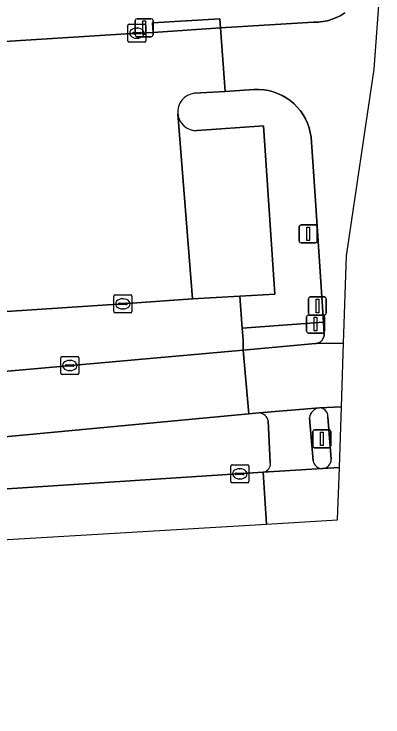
# Model space of a CAD drawing. Extents: x 159626 to 160723, y 388173 to 389416.
# Drawn here: x 160702.58 to 160723.03, y 388328.44 to 388367.37 of the extents above; entities that cross this region are included whole.
import ezdxf

# ---------------------------------------------------------------- set-up
doc = ezdxf.new("R2010")
doc.units = 0
for name, color, linetype in [('IMGEO_Drukknoppaal', 7, 'Continuous'), ('IMGEO_Fietspad_gesloten', 7, 'Continuous'), ('IMGEO_Fietspad_open', 7, 'Continuous'), ('IMGEO_Groenvoorziening', 7, 'Continuous'), ('IMGEO_Kolk', 7, 'Continuous'), ('IMGEO_Lichtmast', 7, 'Continuous'), ('IMGEO_Parkeervlak_open', 7, 'Continuous'), ('IMGEO_Rijbaan_lokaal_open', 7, 'Continuous'), ('IMGEO_Rijbaan_regionaal_gesloten', 7, 'Continuous'), ('IMGEO_Verkeersbordpaal', 7, 'Continuous'), ('IMGEO_Verkeerseiland_gesloten', 7, 'Continuous'), ('IMGEO_Verkeersregelinstallatiepaal', 7, 'Continuous'), ('IMGEO_Voetpad_gesloten', 7, 'Continuous'), ('IMGEO_Voetpad_open', 7, 'Continuous')]:
    doc.layers.add(name, color=color, linetype=linetype)

msp = doc.modelspace()

# ---------------------------------------------------------------- linework, layer by layer
at = {"layer": 'IMGEO_Drukknoppaal'}
for p, q in [((160718.999, 388351.703), (160719.789, 388351.703)), ((160719.789, 388351.703), (160718.999, 388351.703)), ((160718.899, 388350.803), (160718.899, 388351.603)), ((160718.899, 388351.603), (160718.899, 388350.803)), ((160719.889, 388351.603), (160719.889, 388350.803)), ((160719.889, 388350.803), (160719.889, 388351.603)), ((160719.789, 388350.703), (160718.999, 388350.703)), ((160718.999, 388350.703), (160719.789, 388350.703))]:
    msp.add_line(p, q, dxfattribs=at)
msp.add_lwpolyline([(160719.319, 388351.578), (160719.469, 388351.578), (160719.469, 388350.828), (160719.319, 388350.828), (160719.319, 388351.578)], dxfattribs=at)
for centre, start, end in [((160718.999, 388351.603), 90, 180), ((160718.999, 388351.603), 90, 180), ((160719.789, 388351.603), 0, 90), ((160719.789, 388351.603), 360, 90), ((160718.999, 388350.803), 180, 270), ((160718.999, 388350.803), 180, 270), ((160719.789, 388350.803), 270, 0), ((160719.789, 388350.803), 270, 0)]:
    msp.add_arc(centre, 0.1, start, end, dxfattribs=at)
at = {"layer": 'IMGEO_Fietspad_gesloten'}
for points in [[(160720.61, 388342.259), (160720.722, 388345.628), (160720.722, 388345.628), (160719.507, 388345.559)], [(160719.976, 388345.074), (160720.161, 388342.712)], [(160719.683, 388342.197), (160720.61, 388342.259)]]:
    msp.add_lwpolyline(points, dxfattribs=at)
for centre, radius, start, end in [((160719.513, 388345.096), 0.463, 357.3249, 90.7534), ((160719.638, 388342.718), 0.523, 274.9554, 359.3124)]:
    msp.add_arc(centre, radius, start, end, dxfattribs=at)
at = {"layer": 'IMGEO_Fietspad_open'}
msp.add_lwpolyline([(160720.918, 388367.44), (160720.694, 388367.299), (160720.458, 388367.179), (160720.212, 388367.081), (160719.958, 388367.004), (160719.699, 388366.951), (160719.436, 388366.921), (160719.171, 388366.915), (160714.016, 388366.607), (160714.275, 388363.086), (160715.867, 388363.186), (160715.885, 388363.187), (160716.152, 388363.193), (160716.418, 388363.174), (160716.682, 388363.132), (160716.941, 388363.066), (160717.192, 388362.978), (160717.435, 388362.867), (160717.667, 388362.735), (160717.887, 388362.583), (160718.092, 388362.412), (160718.28, 388362.223), (160718.452, 388362.018), (160718.604, 388361.799), (160718.736, 388361.567), (160718.847, 388361.324), (160718.935, 388361.072), (160719.001, 388360.814), (160719.043, 388360.55), (160719.062, 388360.284), (160719.279, 388357.312), (160719.725, 388350.306), (160719.768, 388349.627), (160719.767, 388349.595), (160719.762, 388349.55), (160719.753, 388349.505), (160719.74, 388349.462), (160719.723, 388349.42), (160719.702, 388349.379), (160719.678, 388349.341), (160719.651, 388349.305), (160719.621, 388349.271), (160719.587, 388349.24), (160719.551, 388349.213), (160719.513, 388349.189), (160719.473, 388349.168), (160719.431, 388349.151), (160719.387, 388349.138), (160719.343, 388349.128), (160719.298, 388349.123), (160720.839, 388349.143), (160720.839, 388349.143), (160721.001, 388353.982), (160722.537, 388364.323), (160723.027, 388370.891)], dxfattribs=at)
at = {"layer": 'IMGEO_Groenvoorziening'}
msp.add_lwpolyline([(160535.643, 388336.797), (160555.393, 388337.291), (160571.906, 388337.242), (160587.404, 388337.384), (160602.96, 388338.103), (160633.959, 388339.983), (160650.929, 388341.506), (160664.339, 388343.297), (160679.735, 388345.243), (160695.182, 388346.963), (160715.275, 388348.763), (160715.285, 388349.31), (160715.234, 388349.978), (160715.102, 388351.742), (160712.472, 388351.607), (160708.613, 388351.323), (160702.167, 388350.903), (160669.741, 388347.509), (160639.389, 388343.548), (160592.566, 388340.797), (160562.372, 388340.614), (160535.067, 388338.508), (160535.156, 388337.218)], dxfattribs=at)
at = {"layer": 'IMGEO_Kolk'}
for p, q in [((160708.965, 388366.815), (160709.817, 388366.815)), ((160708.89, 388365.889), (160708.89, 388366.741)), ((160709.378, 388366.595), (160709.403, 388366.595)), ((160709.891, 388366.741), (160709.891, 388365.889)), ((160709.149, 388366.309), (160709.149, 388366.321)), ((160709.587, 388366.272), (160709.189, 388366.272)), ((160709.192, 388366.358), (160709.59, 388366.358)), ((160709.401, 388366.035), (160709.376, 388366.035)), ((160709.633, 388366.321), (160709.633, 388366.309)), ((160709.817, 388365.815), (160708.965, 388365.815)), ((160708.116, 388350.895), (160708.116, 388351.747)), ((160708.191, 388351.821), (160709.043, 388351.821)), ((160709.117, 388351.747), (160709.117, 388350.895)), ((160708.375, 388351.315), (160708.375, 388351.327)), ((160708.813, 388351.278), (160708.415, 388351.278)), ((160708.418, 388351.364), (160708.816, 388351.364)), ((160708.604, 388351.601), (160708.629, 388351.601)), ((160708.859, 388351.327), (160708.859, 388351.315)), ((160708.627, 388351.041), (160708.602, 388351.041)), ((160709.043, 388350.821), (160708.191, 388350.821)), ((160705.173, 388347.482), (160705.173, 388348.334)), ((160705.248, 388348.408), (160706.1, 388348.408)), ((160705.661, 388348.188), (160705.686, 388348.188)), ((160706.174, 388348.334), (160706.174, 388347.482)), ((160705.432, 388347.902), (160705.432, 388347.914)), ((160705.87, 388347.865), (160705.472, 388347.865)), ((160705.475, 388347.951), (160705.873, 388347.951)), ((160705.916, 388347.914), (160705.916, 388347.902)), ((160706.1, 388347.408), (160705.248, 388347.408)), ((160705.684, 388347.628), (160705.659, 388347.628)), ((160714.591, 388341.482), (160714.591, 388342.334)), ((160714.666, 388342.408), (160715.518, 388342.408)), ((160715.592, 388342.334), (160715.592, 388341.482)), ((160714.85, 388341.902), (160714.85, 388341.914)), ((160714.893, 388341.951), (160715.291, 388341.951)), ((160715.079, 388342.188), (160715.104, 388342.188)), ((160715.334, 388341.914), (160715.334, 388341.902)), ((160715.288, 388341.865), (160714.89, 388341.865)), ((160715.102, 388341.628), (160715.077, 388341.628)), ((160715.518, 388341.408), (160714.666, 388341.408))]:
    msp.add_line(p, q, dxfattribs=at)
for points in [[(160708.965, 388366.815), (160709.817, 388366.815)], [(160708.89, 388365.889), (160708.89, 388366.741)], [(160709.891, 388366.741), (160709.891, 388365.889)], [(160709.817, 388365.815), (160708.965, 388365.815)], [(160708.116, 388350.895), (160708.116, 388351.747)], [(160708.191, 388351.821), (160709.043, 388351.821)], [(160709.117, 388351.747), (160709.117, 388350.895)], [(160709.043, 388350.821), (160708.191, 388350.821)], [(160705.173, 388347.482), (160705.173, 388348.334)], [(160705.248, 388348.408), (160706.1, 388348.408)], [(160706.174, 388348.334), (160706.174, 388347.482)], [(160706.1, 388347.408), (160705.248, 388347.408)], [(160714.591, 388341.482), (160714.591, 388342.334)], [(160714.666, 388342.408), (160715.518, 388342.408)], [(160715.592, 388342.334), (160715.592, 388341.482)], [(160715.518, 388341.408), (160714.666, 388341.408)]]:
    msp.add_lwpolyline(points, dxfattribs=at)
for centre, radius, start, end in [((160708.967, 388366.739), 0.0765, 91.552, 178.448), ((160708.967, 388366.739), 0.0765, 91.552, 178.448), ((160709.815, 388366.739), 0.0765, 1.552, 88.448), ((160709.815, 388366.739), 0.0765, 1.552, 88.448), ((160709.189, 388366.318), 0.0403, 85.8775, 175.7526), ((160709.186, 388366.308), 0.0366, 178.938, 274.7102), ((160709.59, 388366.315), 0.043, 264.8664, 352.4533), ((160709.594, 388366.32), 0.0386, 1.7309, 96.639), ((160708.967, 388365.891), 0.0765, 181.552, 268.448), ((160708.967, 388365.891), 0.0765, 181.552, 268.448), ((160709.815, 388365.891), 0.0765, 271.552, 358.448), ((160709.815, 388365.891), 0.0765, 271.552, 358.448), ((160708.193, 388351.745), 0.0765, 91.552, 178.448), ((160708.193, 388351.745), 0.0765, 91.552, 178.448), ((160709.041, 388351.745), 0.0765, 1.552, 88.448), ((160709.041, 388351.745), 0.0765, 1.552, 88.448), ((160708.415, 388351.324), 0.0403, 85.8775, 175.7526), ((160708.412, 388351.314), 0.0366, 178.938, 274.7102), ((160708.816, 388351.321), 0.043, 264.8664, 352.4533), ((160708.82, 388351.326), 0.0386, 1.7309, 96.639), ((160708.193, 388350.897), 0.0765, 181.552, 268.448), ((160708.193, 388350.897), 0.0765, 181.552, 268.448), ((160709.041, 388350.897), 0.0765, 271.552, 358.448), ((160709.041, 388350.897), 0.0765, 271.552, 358.448), ((160705.25, 388348.332), 0.0765, 91.552, 178.448), ((160705.25, 388348.332), 0.0765, 91.552, 178.448), ((160706.098, 388348.332), 0.0765, 1.552, 88.448), ((160706.098, 388348.332), 0.0765, 1.552, 88.448), ((160705.472, 388347.911), 0.0403, 85.8775, 175.7526), ((160705.469, 388347.901), 0.0366, 178.938, 274.7102), ((160705.873, 388347.908), 0.043, 264.8664, 352.4533), ((160705.877, 388347.913), 0.0386, 1.7309, 96.639), ((160705.25, 388347.484), 0.0765, 181.552, 268.448), ((160705.25, 388347.484), 0.0765, 181.552, 268.448), ((160706.098, 388347.484), 0.0765, 271.552, 358.448), ((160706.098, 388347.484), 0.0765, 271.552, 358.448), ((160714.668, 388342.332), 0.0765, 91.552, 178.448), ((160714.668, 388342.332), 0.0765, 91.552, 178.448), ((160715.516, 388342.332), 0.0765, 1.552, 88.448), ((160715.516, 388342.332), 0.0765, 1.552, 88.448), ((160714.89, 388341.911), 0.0403, 85.8775, 175.7526), ((160714.887, 388341.901), 0.0366, 178.938, 274.7102), ((160715.291, 388341.908), 0.043, 264.8664, 352.4533), ((160715.295, 388341.913), 0.0386, 1.7309, 96.639), ((160714.668, 388341.484), 0.0765, 181.552, 268.448), ((160714.668, 388341.484), 0.0765, 181.552, 268.448), ((160715.516, 388341.484), 0.0765, 271.552, 358.448), ((160715.516, 388341.484), 0.0765, 271.552, 358.448)]:
    msp.add_arc(centre, radius, start, end, dxfattribs=at)
for centre, major_axis, ratio, start_param, end_param in [((160709.377, 388366.315), (-0.387, 0.002), 0.722429, 4.712389, 7.853982), ((160709.402, 388366.315), (-0.39, 0.002), 0.717154, 1.570796, 4.712389), ((160708.603, 388351.321), (-0.387, 0.002), 0.722429, 4.712389, 7.853982), ((160708.628, 388351.321), (-0.39, 0.002), 0.717154, 1.570796, 4.712389), ((160705.66, 388347.908), (-0.387, 0.002), 0.722429, 4.712389, 7.853982), ((160705.685, 388347.908), (-0.39, 0.002), 0.717154, 1.570796, 4.712389), ((160715.078, 388341.908), (-0.387, 0.002), 0.722429, 4.712389, 7.853982), ((160715.103, 388341.908), (-0.39, 0.002), 0.717154, 1.570796, 4.712389)]:
    msp.add_ellipse(centre, major_axis=major_axis, ratio=ratio, start_param=start_param, end_param=end_param, dxfattribs=at)
at = {"layer": 'IMGEO_Lichtmast'}
for p, q in [((160709.297, 388366.215), (160709.297, 388367.015)), ((160709.297, 388367.015), (160709.297, 388366.215)), ((160709.397, 388367.115), (160710.187, 388367.115)), ((160710.187, 388367.115), (160709.397, 388367.115)), ((160710.287, 388367.015), (160710.287, 388366.215)), ((160710.287, 388366.215), (160710.287, 388367.015)), ((160710.187, 388366.115), (160709.397, 388366.115)), ((160709.397, 388366.115), (160710.187, 388366.115))]:
    msp.add_line(p, q, dxfattribs=at)
msp.add_lwpolyline([(160709.717, 388366.99), (160709.867, 388366.99), (160709.867, 388366.24), (160709.717, 388366.24), (160709.717, 388366.99)], dxfattribs=at)
for centre, start, end in [((160709.397, 388367.015), 90, 180), ((160709.397, 388367.015), 90, 180), ((160710.187, 388367.015), 0, 90), ((160710.187, 388367.015), 360, 90), ((160709.397, 388366.215), 180, 270), ((160709.397, 388366.215), 180, 270), ((160710.187, 388366.215), 270, 0), ((160710.187, 388366.215), 270, 0)]:
    msp.add_arc(centre, 0.1, start, end, dxfattribs=at)
at = {"layer": 'IMGEO_Parkeervlak_open'}
msp.add_lwpolyline([(160711.664, 388361.841), (160712.472, 388351.607), (160715.102, 388351.742), (160717.035, 388351.864), (160716.403, 388361.184), (160712.737, 388360.916)], dxfattribs=at)
msp.add_arc((160712.69, 388361.947), 1.032, 185.8866, 272.5862, dxfattribs=at)
at = {"layer": 'IMGEO_Rijbaan_lokaal_open'}
for points in [[(160712.58, 388362.984), (160714.275, 388363.086), (160714.016, 388366.607), (160710.289, 388366.355), (160709.388, 388366.314), (160698.243, 388365.611), (160694.421, 388365.334), (160691.182, 388365.154), (160687.01, 388364.902), (160683.183, 388364.626), (160675.741, 388364.124), (160672.011, 388363.915), (160670.725, 388363.841), (160664.674, 388363.459), (160660.905, 388363.272), (160653.497, 388362.702), (160649.735, 388362.518), (160649.071, 388362.502), (160642.869, 388362.106), (160635.279, 388361.511), (160631.067, 388361.328), (160628.406, 388361.093)], [(160702.167, 388350.903), (160708.613, 388351.323), (160712.472, 388351.607), (160711.664, 388361.841)]]:
    msp.add_lwpolyline(points, dxfattribs=at)
msp.add_arc((160712.695, 388361.953), 1.037, 96.3842, 186.1984, dxfattribs=at)
at = {"layer": 'IMGEO_Rijbaan_regionaal_gesloten'}
for points in [[(160720.722, 388345.628), (160720.839, 388349.143), (160720.839, 388349.143), (160719.298, 388349.123), (160715.275, 388348.763), (160715.591, 388345.228), (160716.173, 388345.283), (160719.507, 388345.559), (160720.722, 388345.628), (160720.722, 388345.628)], [(160678.758, 388341.56), (160687.933, 388342.625), (160715.591, 388345.228), (160715.275, 388348.763), (160695.182, 388346.963), (160679.735, 388345.243), (160664.339, 388343.297), (160650.929, 388341.506), (160633.959, 388339.983), (160602.96, 388338.103), (160587.404, 388337.384), (160571.906, 388337.242), (160555.393, 388337.291), (160535.643, 388336.797), (160535.91, 388333.266), (160549.648, 388333.677), (160560.088, 388333.797)], [(160536.303, 388328.444), (160716.577, 388339.129), (160716.393, 388342.005), (160678.903, 388339.559)], [(160720.513, 388339.362), (160720.61, 388342.259), (160719.683, 388342.197), (160716.393, 388342.005), (160716.577, 388339.129), (160720.513, 388339.362)]]:
    msp.add_lwpolyline(points, dxfattribs=at)
at = {"layer": 'IMGEO_Verkeersbordpaal'}
for p, q in [((160718.392, 388354.797), (160718.392, 388355.597)), ((160718.392, 388355.597), (160718.392, 388354.797)), ((160718.492, 388355.697), (160719.282, 388355.697)), ((160719.282, 388355.697), (160718.492, 388355.697)), ((160719.382, 388355.597), (160719.382, 388354.797)), ((160719.382, 388354.797), (160719.382, 388355.597)), ((160719.282, 388354.697), (160718.492, 388354.697)), ((160718.492, 388354.697), (160719.282, 388354.697))]:
    msp.add_line(p, q, dxfattribs=at)
msp.add_lwpolyline([(160718.812, 388355.572), (160718.962, 388355.572), (160718.962, 388354.822), (160718.812, 388354.822), (160718.812, 388355.572)], dxfattribs=at)
for centre, start, end in [((160718.492, 388355.597), 90, 180), ((160718.492, 388355.597), 90, 180), ((160719.282, 388355.597), 0, 90), ((160719.282, 388355.597), 360, 90), ((160718.492, 388354.797), 180, 270), ((160718.492, 388354.797), 180, 270), ((160719.282, 388354.797), 270, 0), ((160719.282, 388354.797), 270, 0)]:
    msp.add_arc(centre, 0.1, start, end, dxfattribs=at)
at = {"layer": 'IMGEO_Verkeerseiland_gesloten'}
for points in [[(160716.173, 388345.283), (160715.591, 388345.228), (160687.933, 388342.625), (160678.758, 388341.56)], [(160720.161, 388342.712), (160719.976, 388345.074)], [(160716.783, 388342.515), (160716.669, 388344.836)], [(160718.961, 388345.013), (160719.167, 388342.635)], [(160678.903, 388339.559), (160716.393, 388342.005)]]:
    msp.add_lwpolyline(points, dxfattribs=at)
for centre, radius, start, end in [((160719.561, 388344.959), 0.602, 95.1349, 174.8651), ((160719.513, 388345.096), 0.463, 357.3249, 90.7534), ((160716.121, 388344.727), 0.558, 11.2463, 84.7027), ((160719.638, 388342.718), 0.523, 274.9554, 359.3124), ((160716.334, 388342.454), 0.453, 277.4615, 7.7277), ((160719.663, 388342.696), 0.5, 187.0553, 272.293)]:
    msp.add_arc(centre, radius, start, end, dxfattribs=at)
at = {"layer": 'IMGEO_Verkeersregelinstallatiepaal'}
for p, q in [((160718.796, 388349.801), (160718.796, 388350.601)), ((160718.796, 388350.601), (160718.796, 388349.801)), ((160718.896, 388350.701), (160719.686, 388350.701)), ((160719.686, 388350.701), (160718.896, 388350.701)), ((160719.786, 388350.601), (160719.786, 388349.801)), ((160719.786, 388349.801), (160719.786, 388350.601)), ((160719.686, 388349.701), (160718.896, 388349.701)), ((160718.896, 388349.701), (160719.686, 388349.701)), ((160719.142, 388343.45), (160719.142, 388344.25)), ((160719.142, 388344.25), (160719.142, 388343.45)), ((160719.242, 388344.35), (160720.032, 388344.35)), ((160720.032, 388344.35), (160719.242, 388344.35)), ((160720.132, 388344.25), (160720.132, 388343.45)), ((160720.132, 388343.45), (160720.132, 388344.25)), ((160720.032, 388343.35), (160719.242, 388343.35)), ((160719.242, 388343.35), (160720.032, 388343.35))]:
    msp.add_line(p, q, dxfattribs=at)
for points in [[(160719.216, 388350.576), (160719.366, 388350.576), (160719.366, 388349.826), (160719.216, 388349.826), (160719.216, 388350.576)], [(160719.562, 388344.225), (160719.712, 388344.225), (160719.712, 388343.475), (160719.562, 388343.475), (160719.562, 388344.225)]]:
    msp.add_lwpolyline(points, dxfattribs=at)
for centre, start, end in [((160718.896, 388350.601), 90, 180), ((160718.896, 388350.601), 90, 180), ((160719.686, 388350.601), 0, 90), ((160719.686, 388350.601), 360, 90), ((160718.896, 388349.801), 180, 270), ((160718.896, 388349.801), 180, 270), ((160719.686, 388349.801), 270, 0), ((160719.686, 388349.801), 270, 0), ((160719.242, 388344.25), 90, 180), ((160719.242, 388344.25), 90, 180), ((160720.032, 388344.25), 0, 90), ((160720.032, 388344.25), 360, 90), ((160719.242, 388343.45), 180, 270), ((160719.242, 388343.45), 180, 270), ((160720.032, 388343.45), 270, 0), ((160720.032, 388343.45), 270, 0)]:
    msp.add_arc(centre, 0.1, start, end, dxfattribs=at)
at = {"layer": 'IMGEO_Voetpad_gesloten'}
for points in [[(160719.507, 388345.559), (160716.173, 388345.283)], [(160716.669, 388344.836), (160716.783, 388342.515)], [(160719.167, 388342.635), (160718.961, 388345.013)], [(160716.393, 388342.005), (160719.683, 388342.197)]]:
    msp.add_lwpolyline(points, dxfattribs=at)
for centre, radius, start, end in [((160719.561, 388344.959), 0.602, 95.1349, 174.8651), ((160716.121, 388344.727), 0.558, 11.2463, 84.7027), ((160716.334, 388342.454), 0.453, 277.4615, 7.7277), ((160719.663, 388342.696), 0.5, 187.0553, 272.293)]:
    msp.add_arc(centre, radius, start, end, dxfattribs=at)
at = {"layer": 'IMGEO_Voetpad_open'}
for points in [[(160675.741, 388364.124), (160683.183, 388364.626), (160683.148, 388365.124), (160686.975, 388365.4), (160687.01, 388364.902), (160691.182, 388365.154), (160694.421, 388365.334), (160694.385, 388365.832), (160698.207, 388366.109), (160698.243, 388365.611), (160709.388, 388366.314), (160710.289, 388366.355), (160710.258, 388366.883), (160713.987, 388367.105), (160714.016, 388366.607), (160719.171, 388366.915), (160719.436, 388366.921), (160719.699, 388366.951), (160719.958, 388367.004), (160720.212, 388367.081), (160720.458, 388367.179), (160720.694, 388367.299), (160720.918, 388367.44)], [(160712.737, 388360.916), (160716.403, 388361.184), (160717.035, 388351.864), (160715.102, 388351.742), (160715.234, 388349.978), (160719.725, 388350.306), (160719.279, 388357.312), (160719.062, 388360.284), (160719.043, 388360.55), (160719.001, 388360.814), (160718.935, 388361.072), (160718.847, 388361.324), (160718.736, 388361.567), (160718.604, 388361.799), (160718.452, 388362.018), (160718.28, 388362.223), (160718.092, 388362.412), (160717.887, 388362.583), (160717.667, 388362.735), (160717.435, 388362.867), (160717.192, 388362.978), (160716.941, 388363.066), (160716.682, 388363.132), (160716.418, 388363.174), (160716.152, 388363.193), (160715.885, 388363.187), (160715.867, 388363.186), (160714.275, 388363.086), (160712.58, 388362.984)]]:
    msp.add_lwpolyline(points, dxfattribs=at)
for points in [[(160710.289, 388366.355), (160714.016, 388366.607), (160713.987, 388367.105), (160710.258, 388366.883)], [(160715.275, 388348.763), (160719.298, 388349.123), (160719.343, 388349.128), (160719.387, 388349.138), (160719.431, 388349.151), (160719.473, 388349.168), (160719.513, 388349.189), (160719.551, 388349.213), (160719.587, 388349.24), (160719.621, 388349.271), (160719.651, 388349.305), (160719.678, 388349.341), (160719.702, 388349.379), (160719.723, 388349.42), (160719.74, 388349.462), (160719.753, 388349.505), (160719.762, 388349.55), (160719.767, 388349.595), (160719.768, 388349.627), (160719.725, 388350.306), (160715.234, 388349.978), (160715.285, 388349.31)]]:
    msp.add_lwpolyline(points, close=True, dxfattribs=at)
for centre, radius, start, end in [((160712.695, 388361.953), 1.037, 96.3842, 186.1984), ((160712.69, 388361.947), 1.032, 185.8866, 272.5862)]:
    msp.add_arc(centre, radius, start, end, dxfattribs=at)

doc.saveas('drawing.dxf')
